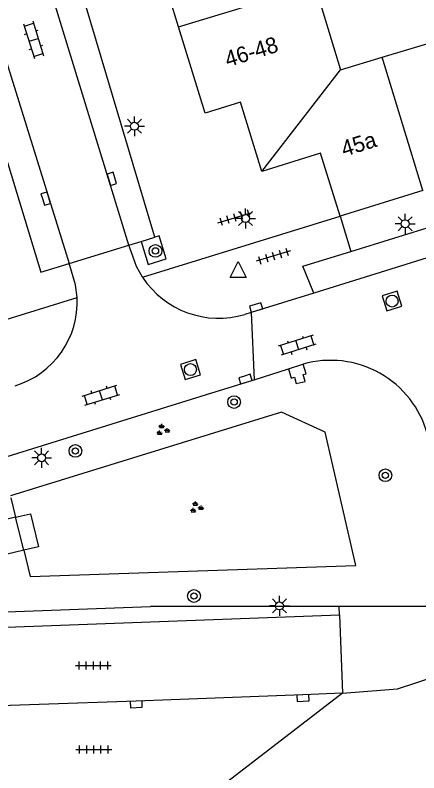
# Model space of a CAD drawing. Extents: x 132998 to 136004, y 396998 to 398512.
# Drawn here: x 134172.29 to 134197.71, y 397363.59 to 397411.31 of the extents above; entities that cross this region are included whole.
import ezdxf

# ---------------------------------------------------------------- set-up
doc = ezdxf.new("R2010")
doc.units = 0
for name, color, linetype in [('gg-afsc-hekwerk', 7, 'Continuous'), ('gg-anno-huisnummerreeks BGT', 7, 'Continuous'), ('gg-bbg-gedigitaliseerde bebouwing', 7, 'Continuous'), ('gg-bbg-hoofdgebouw', 7, 'Continuous'), ('gg-bbg-tussenscheiding', 7, 'Continuous'), ('gg-knt-verharding', 7, 'Continuous'), ('gg-knt-verharding nz', 7, 'Continuous'), ('gt-grn-groengrens', 7, 'Continuous'), ('gt-grn-weggrens', 7, 'Continuous'), ('gt-symb-boom', 7, 'Continuous'), ('gt-symb-groenvak', 7, 'Continuous'), ('gt-symb-klinker verharding', 7, 'Continuous'), ('gt-symb-kolk', 7, 'Continuous'), ('gt-symb-lichtmast', 7, 'Continuous'), ('gt-symb-rioolschacht', 7, 'Continuous'), ('gt-symb-tegel verharding', 7, 'Continuous'), ('gt-symb-waterafsluiter', 7, 'Continuous')]:
    doc.layers.add(name, color=color, linetype=linetype)

# ---------------------------------------------------------------- blocks, each defined once
blk = doc.blocks.new('gt0-KL1')
at = {"layer": 'gt-symb-klinker verharding'}
for p, q in [((-1.15, 0.3), (1.15, 0.3)), ((-1, -0.3), (-1, 0.3)), ((-0.5, 0.3), (-0.5, 0.45)), ((0, -0.3), (0, 0.3)), ((0.5, 0.3), (0.5, 0.45)), ((1, -0.3), (1, 0.3)), ((-1.15, -0.3), (1.15, -0.3)), ((-0.5, -0.45), (-0.5, -0.3)), ((0.5, -0.45), (0.5, -0.3))]:
    blk.add_line(p, q, dxfattribs=at)
blk = doc.blocks.new('gt0-KOLK')
at = {"layer": 'gt-symb-kolk'}
blk.add_lwpolyline([(0, 0), (0.375, 0), (0.375, 0.4), (-0.375, 0.4), (-0.375, 0), (0, 0)], dxfattribs=at)
blk = doc.blocks.new('gt0-LMAST')
at = {"layer": 'gt-symb-lichtmast'}
for p, q in [((-0.005, 0.246), (-0.005, 0.621)), ((-0.182, 0.173), (-0.447, 0.438)), ((0.172, 0.173), (0.437, 0.438)), ((-0.255, -0.004), (-0.63, -0.004)), ((-0.182, -0.181), (-0.447, -0.446)), ((-0.005, -0.254), (-0.005, -0.629)), ((0.437, -0.446), (0.172, -0.181)), ((0.245, -0.004), (0.62, -0.004))]:
    blk.add_line(p, q, dxfattribs=at)
blk.add_circle((-0.005, -0.004), 0.25, dxfattribs=at)
blk = doc.blocks.new('gt0-TEG1')
at = {"layer": 'gt-symb-tegel verharding'}
for p, q in [((-1.125, 0), (1.125, 0)), ((-0.9, -0.25), (-0.9, 0.25)), ((-0.45, -0.25), (-0.45, 0.25)), ((0, -0.25), (0, 0.25)), ((0.45, -0.25), (0.45, 0.25)), ((0.9, -0.25), (0.9, 0.25))]:
    blk.add_line(p, q, dxfattribs=at)
blk = doc.blocks.new('gt0-RS')
at = {"layer": 'gt-symb-rioolschacht'}
blk.add_lwpolyline([(-0.5, -0.5), (0.5, -0.5), (0.5, 0.5), (-0.5, 0.5)], close=True, dxfattribs=at)
blk.add_circle((0, 0), 0.375, dxfattribs=at)
blk = doc.blocks.new('gt0-WAFSL')
at = {"layer": 'gt-symb-waterafsluiter'}
for p, q in [((-0.5, -0.333), (0, 0.667)), ((0, 0.667), (0.5, -0.333)), ((0.5, -0.333), (-0.5, -0.333))]:
    blk.add_line(p, q, dxfattribs=at)
blk = doc.blocks.new('gt0-BOOM')
at = {"layer": 'gt-symb-boom'}
for radius in [0.4, 0.2]:
    blk.add_circle((0, 0), radius, dxfattribs=at)
blk = doc.blocks.new('gt0-GRVAK')
at = {"layer": 'gt-symb-groenvak'}
for p, q in [((-0.11, 0.189), (-0.228, 0.24)), ((-0.182, 0.153), (0.088, 0.153)), ((-0.091, 0.211), (-0.156, 0.322)), ((-0.047, 0.214), (-0.047, 0.393)), ((-0.004, 0.211), (0.061, 0.322)), ((0.015, 0.189), (0.133, 0.24)), ((0.262, -0.052), (0.197, 0.059)), ((0.305, -0.049), (0.305, 0.13)), ((0.349, -0.052), (0.414, 0.059)), ((-0.245, -0.228), (-0.363, -0.177)), ((-0.318, -0.264), (-0.047, -0.264)), ((-0.226, -0.206), (-0.291, -0.095)), ((-0.183, -0.203), (-0.183, -0.024)), ((-0.139, -0.206), (-0.074, -0.095)), ((-0.12, -0.228), (-0.002, -0.177)), ((0.243, -0.074), (0.125, -0.023)), ((0.17, -0.11), (0.441, -0.11)), ((0.368, -0.074), (0.486, -0.023))]:
    blk.add_line(p, q, dxfattribs=at)

msp = doc.modelspace()

# ---------------------------------------------------------------- linework, layer by layer
at = {"layer": 'gg-afsc-hekwerk'}
for p in [(134172.02, 397380.904), (134172.827, 397377.609)]:
    msp.add_line(p, (134172.318, 397379.686), dxfattribs=at)
msp.add_lwpolyline([(134172.827, 397377.609), (134173.232, 397375.955), (134193.739, 397376.648), (134191.807, 397385.033), (134189.072, 397386.31), (134172.001, 397381.044)], dxfattribs=at)
at = {"layer": 'gg-bbg-gedigitaliseerde bebouwing'}
for p, q in [((134191.173, 397413.187), (134192.787, 397407.858)), ((134195.412, 397408.653), (134200.752, 397410.27)), ((134192.787, 397407.858), (134195.412, 397408.653))]:
    msp.add_line(p, q, dxfattribs=at)
at = {"layer": 'gg-bbg-hoofdgebouw'}
for p, q in [((134182.577, 397410.565), (134180.94, 397415.88)), ((134197.97, 397400.264), (134192.76, 397398.64))]:
    msp.add_line(p, q, dxfattribs=at)
for points in [[(134187.83, 397401.46), (134186.48, 397405.82), (134184.25, 397405.13), (134182.577, 397410.565)], [(134192.76, 397398.64), (134191.53, 397402.62), (134187.83, 397401.46)]]:
    msp.add_lwpolyline(points, dxfattribs=at)
at = {"layer": 'gg-bbg-tussenscheiding'}
for p, q in [((134182.577, 397410.565), (134191.173, 397413.187)), ((134197.97, 397400.264), (134195.412, 397408.653)), ((134187.83, 397401.46), (134192.787, 397407.858))]:
    msp.add_line(p, q, dxfattribs=at)
at = {"layer": 'gg-knt-verharding'}
for p, q in [((134171.537, 397402.922), (134173.908, 397395.126)), ((134193.431, 397396.428), (134214.145, 397402.861)), ((134179.453, 397396.823), (134180.222, 397397.058)), ((134180.222, 397397.058), (134181.077, 397397.32)), ((134175.69, 397395.671), (134179.453, 397396.823)), ((134179.503, 397396.659), (134179.453, 397396.823)), ((134173.908, 397395.126), (134175.69, 397395.671)), ((134175.732, 397395.535), (134175.69, 397395.671)), ((134191.094, 397393.807), (134187.161, 397392.585)), ((134187.161, 397392.585), (134186.76, 397392.46)), ((134187.348, 397388.335), (134189.503, 397389.028)), ((134172.318, 397379.686), (134161.982, 397377.239)), ((134172.827, 397377.609), (134162.083, 397375.073)), ((134162.206, 397372.398), (134192.724, 397373.548)), ((134192.724, 397373.548), (134192.897, 397368.611))]:
    msp.add_line(p, q, dxfattribs=at)
for points in [[(134181.077, 397397.32), (134176.043, 397414.249), (134174.252, 397413.738)], [(134180.222, 397397.058), (134180.67, 397395.593), (134181.798, 397395.956), (134181.358, 397397.405), (134181.077, 397397.32)], [(134180.315, 397394.798), (134179.935, 397395.466), (134179.503, 397396.659)], [(134191.094, 397393.807), (134190.411, 397395.49), (134193.431, 397396.428)], [(134176.187, 397393.524), (134176.086, 397394.319), (134175.732, 397395.535)], [(134189.503, 397389.028), (134189.67, 397388.445), (134189.877, 397388.505), (134189.99, 397388.115), (134190.563, 397388.242), (134190.439, 397388.668), (134190.613, 397388.724), (134190.421, 397389.322)], [(134189.503, 397389.028), (134190.409, 397389.319), (134190.421, 397389.322)], [(134171.521, 397383.427), (134184.946, 397387.605), (134187.348, 397388.335)], [(134172.318, 397379.686), (134173.254, 397379.908), (134173.76, 397377.829), (134172.827, 397377.609)], [(134192.897, 397368.611), (134196.37, 397368.889), (134202.703, 397370.95)]]:
    msp.add_lwpolyline(points, dxfattribs=at)
for centre, radius, start, end in [((134185.107, 397397.957), 5.74, 213.388, 286.7343), ((134170.704, 397393.227), 5.491, 286.7847, 3.104), ((134192.165, 397383.259), 6.309, 15.2935, 106.0445)]:
    msp.add_arc(centre, radius, start, end, dxfattribs=at)
at = {"layer": 'gg-knt-verharding nz'}
for p, q in [((134179.453, 397396.823), (134174.252, 397413.738)), ((134170.479, 397412.414), (134175.69, 397395.671)), ((134205.25, 397398.207), (134191.094, 397393.807))]:
    msp.add_line(p, q, dxfattribs=at)
msp.add_lwpolyline([(134192.897, 397368.611), (134190.405, 397368.498), (134179.907, 397368.102), (134167.672, 397367.682), (134162.434, 397367.414)], dxfattribs=at)
at = {"layer": 'gt-grn-groengrens'}
for p, q in [((134162.161, 397373.37), (134180.816, 397374.073)), ((134192.705, 397374.064), (134180.816, 397374.073)), ((134192.724, 397373.548), (134192.705, 397374.064))]:
    msp.add_line(p, q, dxfattribs=at)
msp.add_lwpolyline([(134201.449, 397374.852), (134198.881, 397374.06), (134192.705, 397374.064)], dxfattribs=at)
at = {"layer": 'gt-grn-weggrens'}
for p, q in [((134180.315, 397394.798), (134192.76, 397398.64)), ((134192.76, 397398.64), (134193.431, 397396.428)), ((134164.06, 397389.78), (134176.187, 397393.524)), ((134187.161, 397392.585), (134187.348, 397388.335)), ((134192.897, 397368.611), (134185.134, 397362.614))]:
    msp.add_line(p, q, dxfattribs=at)

# ---------------------------------------------------------------- block references
at = {"layer": 'gt-symb-boom'}
for p in [(134181.128, 397396.458), (134186.082, 397386.939), (134176.082, 397383.859), (134195.606, 397382.328), (134183.553, 397374.727)]:
    msp.add_blockref('gt0-BOOM', p, dxfattribs=at)
at = {"layer": 'gt-symb-groenvak'}
for p in [(134181.568, 397385.175), (134183.692, 397380.294)]:
    msp.add_blockref('gt0-GRVAK', p, dxfattribs=at)
at = {"layer": 'gt-symb-klinker verharding'}
for p, rotation in [((134173.452, 397409.753), -72.72457972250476), ((134190.05, 397390.517), -162.48880443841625), ((134177.695, 397387.369), 17.27542027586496)]:
    msp.add_blockref('gt0-KL1', p, dxfattribs=dict(at, rotation=rotation))
at = {"layer": 'gt-symb-kolk'}
for p, rotation in [((134178.185, 397400.939), -72.90569440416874), ((134174.025, 397399.69), -72.90569440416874), ((134187.403, 397393.086), -163.01526746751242), ((134186.733, 397388.579), -163.01526746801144), ((134190.405, 397368.498), -177.4208524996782), ((134179.907, 397368.102), -177.8216311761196)]:
    msp.add_blockref('gt0-KOLK', p, dxfattribs=dict(at, rotation=rotation))
at = {"layer": 'gt-symb-lichtmast'}
for p in [(134179.807, 397404.312), (134186.802, 397398.499), (134196.856, 397398.169), (134173.963, 397383.43), (134188.938, 397374.109)]:
    msp.add_blockref('gt0-LMAST', p, dxfattribs=at)
at = {"layer": 'gt-symb-rioolschacht'}
for p, rotation in [((134196.027, 397393.3), 17.275420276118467), ((134183.332, 397388.985), 17.27542027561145)]:
    msp.add_blockref('gt0-RS', p, dxfattribs=dict(at, rotation=rotation))
at = {"layer": 'gt-symb-tegel verharding'}
for p, rotation in [((134186.132, 397398.551), 16.803548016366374), ((134188.551, 397396.137), -162.85095611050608)]:
    msp.add_blockref('gt0-TEG1', p, dxfattribs=dict(at, rotation=rotation))
for p in [(134177.217, 397370.353), (134177.244, 397365.063)]:
    msp.add_blockref('gt0-TEG1', p, dxfattribs=at)
at = {"layer": 'gt-symb-waterafsluiter'}
msp.add_blockref('gt0-WAFSL', (134186.34, 397395.116), dxfattribs=at)

# ---------------------------------------------------------------- texts
at = {"layer": 'gg-anno-huisnummerreeks BGT'}
for s, rotation, p in [('46-48', 17.1, (134185.675, 397408.022)), ('45a', 17.3, (134193.007, 397402.383))]:
    msp.add_text(s, height=1, rotation=rotation, dxfattribs=at).set_placement(p)

doc.saveas('drawing.dxf')
